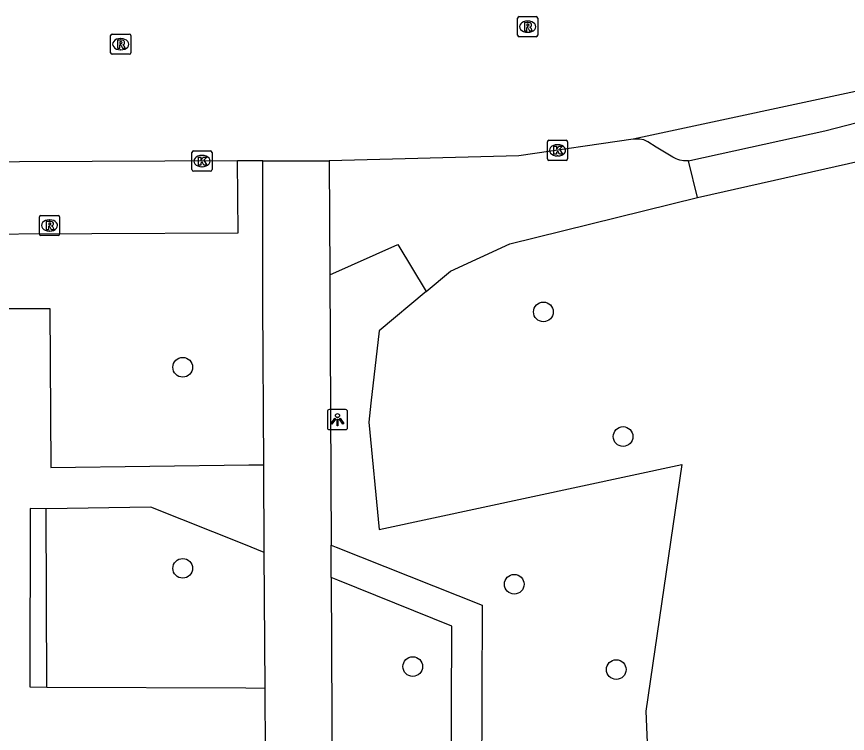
# Model space of a CAD drawing. Extents: x 161477 to 163040, y 383680 to 384868.
# Drawn here: x 162500.85 to 162542.12, y 384408.29 to 384443.9 of the extents above; entities that cross this region are included whole.
import ezdxf

# ---------------------------------------------------------------- set-up
doc = ezdxf.new("R2010")
doc.units = 0
for name, color, linetype in [('IMGEO_Boom', 7, 'Continuous'), ('IMGEO_Gemengd_bos', 7, 'Continuous'), ('IMGEO_Groenvoorziening', 7, 'Continuous'), ('IMGEO_Kolk', 7, 'Continuous'), ('IMGEO_Lichtpunt', 7, 'Continuous'), ('IMGEO_OVBaan_open', 7, 'Continuous'), ('IMGEO_Parkeervlak_open', 7, 'Continuous'), ('IMGEO_Rijbaan_lokaal_open', 7, 'Continuous'), ('IMGEO_Rioolput', 7, 'Continuous'), ('IMGEO_Voetpad_open', 7, 'Continuous')]:
    doc.layers.add(name, color=color, linetype=linetype)

msp = doc.modelspace()

# ---------------------------------------------------------------- linework, layer by layer
at = {"layer": 'IMGEO_Boom'}
for centre in [(162527.02, 384429.23), (162509.1, 384426.48), (162530.98, 384423.04), (162509.1, 384416.49), (162525.57, 384415.7), (162520.53, 384411.61), (162530.64, 384411.46)]:
    msp.add_circle(centre, 0.489, dxfattribs=at)
at = {"layer": 'IMGEO_Gemengd_bos'}
for points in [[(162521.203, 384430.25), (162522.402, 384431.25), (162525.35, 384432.615), (162534.67, 384434.917)], [(162521.203, 384430.25), (162518.854, 384428.289), (162518.447, 384424.697), (162518.342, 384423.757), (162518.856, 384418.421), (162533.902, 384421.654), (162532.111, 384409.394), (162532.71, 384395.277), (162532.951, 384389.619), (162535.191, 384387.789), (162547.007, 384377.93), (162554.938, 384372.869), (162565.984, 384359.961), (162576.038, 384348.257), (162620.999, 384348.649)]]:
    msp.add_lwpolyline(points, dxfattribs=at)
at = {"layer": 'IMGEO_Groenvoorziening'}
for points in [[(162516.403, 384431.07), (162519.783, 384432.579), (162521.203, 384430.25)], [(162502.35, 384410.595), (162502.313, 384419.451)]]:
    msp.add_lwpolyline(points, dxfattribs=at)
at = {"layer": 'IMGEO_Kolk'}
for p, q in [((162527.223, 384436.833), (162527.223, 384437.685)), ((162527.298, 384437.759), (162528.15, 384437.759)), ((162528.224, 384437.685), (162528.224, 384436.833)), ((162509.634, 384437.225), (162510.486, 384437.225)), ((162527.711, 384437.539), (162527.736, 384437.539)), ((162509.559, 384436.299), (162509.559, 384437.151)), ((162510.047, 384437.005), (162510.072, 384437.005)), ((162510.56, 384437.151), (162510.56, 384436.299)), ((162528.15, 384436.759), (162527.298, 384436.759)), ((162527.734, 384436.979), (162527.709, 384436.979)), ((162510.07, 384436.445), (162510.045, 384436.445)), ((162510.486, 384436.225), (162509.634, 384436.225))]:
    msp.add_line(p, q, dxfattribs=at)
for points in [[(162527.223, 384436.833), (162527.223, 384437.685)], [(162527.298, 384437.759), (162528.15, 384437.759)], [(162528.224, 384437.685), (162528.224, 384436.833)], [(162509.634, 384437.225), (162510.486, 384437.225)], [(162527.544, 384437.459), (162527.667, 384437.459), (162527.667, 384437.308), (162527.797, 384437.459), (162527.961, 384437.459), (162527.815, 384437.308), (162527.968, 384437.059), (162527.816, 384437.059), (162527.731, 384437.223), (162527.667, 384437.156), (162527.667, 384437.059), (162527.544, 384437.059), (162527.544, 384437.459)], [(162509.559, 384436.299), (162509.559, 384437.151)], [(162509.88, 384436.925), (162510.003, 384436.925), (162510.003, 384436.774), (162510.133, 384436.925), (162510.297, 384436.925), (162510.151, 384436.774), (162510.304, 384436.525), (162510.152, 384436.525), (162510.067, 384436.689), (162510.003, 384436.622), (162510.003, 384436.525), (162509.88, 384436.525), (162509.88, 384436.925)], [(162510.56, 384437.151), (162510.56, 384436.299)], [(162528.15, 384436.759), (162527.298, 384436.759)], [(162510.486, 384436.225), (162509.634, 384436.225)]]:
    msp.add_lwpolyline(points, dxfattribs=at)
for centre, start, end in [((162527.3, 384437.683), 91.552, 178.448), ((162527.3, 384437.683), 91.552, 178.448), ((162528.148, 384437.683), 1.552, 88.448), ((162528.148, 384437.683), 1.552, 88.448), ((162509.636, 384437.149), 91.552, 178.448), ((162509.636, 384437.149), 91.552, 178.448), ((162510.484, 384437.149), 1.552, 88.448), ((162510.484, 384437.149), 1.552, 88.448), ((162527.3, 384436.835), 181.552, 268.448), ((162527.3, 384436.835), 181.552, 268.448), ((162528.148, 384436.835), 271.552, 358.448), ((162528.148, 384436.835), 271.552, 358.448), ((162509.636, 384436.301), 181.552, 268.448), ((162509.636, 384436.301), 181.552, 268.448), ((162510.484, 384436.301), 271.552, 358.448), ((162510.484, 384436.301), 271.552, 358.448)]:
    msp.add_arc(centre, 0.0765, start, end, dxfattribs=at)
for centre, major_axis, ratio, start_param, end_param in [((162527.71, 384437.259), (-0.387, 0.002), 0.722429, 4.712389, 7.853982), ((162527.735, 384437.259), (-0.39, 0.002), 0.717154, 1.570796, 4.712389), ((162510.046, 384436.725), (-0.387, 0.002), 0.722429, 4.712389, 7.853982), ((162510.071, 384436.725), (-0.39, 0.002), 0.717154, 1.570796, 4.712389)]:
    msp.add_ellipse(centre, major_axis=major_axis, ratio=ratio, start_param=start_param, end_param=end_param, dxfattribs=at)
at = {"layer": 'IMGEO_Lichtpunt'}
for p, q in [((162517.193, 384424.379), (162516.385, 384424.379)), ((162517.193, 384424.379), (162516.385, 384424.379)), ((162516.291, 384424.284), (162516.291, 384423.477)), ((162516.291, 384424.284), (162516.291, 384423.477)), ((162517.287, 384423.477), (162517.287, 384424.284)), ((162517.287, 384423.477), (162517.287, 384424.284)), ((162516.385, 384423.383), (162517.193, 384423.383)), ((162516.385, 384423.383), (162517.193, 384423.383))]:
    msp.add_line(p, q, dxfattribs=at)
for points in [[(162516.665, 384423.948), (162516.704, 384423.92), (162516.516, 384423.658), (162516.478, 384423.685), (162516.665, 384423.948)], [(162516.877, 384423.92), (162516.915, 384423.947), (162517.102, 384423.685), (162517.063, 384423.657), (162516.877, 384423.92)], [(162516.767, 384423.9), (162516.814, 384423.9), (162516.814, 384423.578), (162516.767, 384423.578), (162516.767, 384423.9)]]:
    msp.add_lwpolyline(points, dxfattribs=at)
msp.add_circle((162516.79, 384424.082), 0.0994, dxfattribs=at)
for centre, start, end in [((162516.385, 384424.284), 90, 180), ((162516.385, 384424.284), 90, 180), ((162517.193, 384424.284), 0, 90), ((162517.193, 384424.284), 0, 90), ((162516.385, 384423.477), 180, 270), ((162516.385, 384423.477), 180, 270), ((162517.193, 384423.477), 270, 0), ((162517.193, 384423.477), 270, 360)]:
    msp.add_arc(centre, 0.0946, start, end, dxfattribs=at)
at = {"layer": 'IMGEO_OVBaan_open'}
for points in [[(162554.188, 384443.572), (162543.914, 384440.47), (162531.485, 384437.809)], [(162534.229, 384436.735), (162534.289, 384436.746), (162540.997, 384438.222), (162548.842, 384440.243), (162551.566, 384441.126), (162551.854, 384441.271), (162552.055, 384441.405), (162552.129, 384441.485)], [(162534.229, 384436.735), (162534.168, 384436.728), (162533.979, 384436.728), (162533.794, 384436.763), (162533.702, 384436.795), (162533.614, 384436.835), (162533.458, 384436.916), (162532.627, 384437.418), (162532.214, 384437.674), (162532.01, 384437.771), (162531.79, 384437.82), (162531.485, 384437.809)]]:
    msp.add_lwpolyline(points, dxfattribs=at)
at = {"layer": 'IMGEO_Parkeervlak_open'}
msp.add_lwpolyline([(162497.367, 384436.664), (162497.354, 384436.044), (162497.293, 384433.085), (162511.855, 384433.157), (162511.818, 384436.733)], dxfattribs=at)
at = {"layer": 'IMGEO_Rijbaan_lokaal_open'}
for points in [[(162531.485, 384437.809), (162525.792, 384436.976), (162516.379, 384436.743)], [(162513.085, 384436.739), (162516.379, 384436.743)], [(162511.818, 384436.733), (162497.367, 384436.664)], [(162513.085, 384436.739), (162511.818, 384436.733)]]:
    msp.add_lwpolyline(points, dxfattribs=at)
at = {"layer": 'IMGEO_Rioolput'}
for p, q in [((162525.739, 384442.974), (162525.739, 384443.826)), ((162525.814, 384443.9), (162526.666, 384443.9)), ((162526.74, 384443.826), (162526.74, 384442.974)), ((162526.227, 384443.68), (162526.252, 384443.68)), ((162505.519, 384442.104), (162505.519, 384442.956)), ((162505.594, 384443.03), (162506.446, 384443.03)), ((162506.52, 384442.956), (162506.52, 384442.104)), ((162526.25, 384443.12), (162526.225, 384443.12)), ((162506.007, 384442.81), (162506.032, 384442.81)), ((162526.666, 384442.9), (162525.814, 384442.9)), ((162506.03, 384442.25), (162506.005, 384442.25)), ((162506.446, 384442.03), (162505.594, 384442.03)), ((162501.982, 384433.098), (162501.982, 384433.95)), ((162502.057, 384434.024), (162502.909, 384434.024)), ((162502.983, 384433.95), (162502.983, 384433.098)), ((162502.47, 384433.804), (162502.495, 384433.804)), ((162502.493, 384433.244), (162502.468, 384433.244)), ((162502.909, 384433.024), (162502.057, 384433.024))]:
    msp.add_line(p, q, dxfattribs=at)
for points in [[(162525.739, 384442.974), (162525.739, 384443.826)], [(162525.814, 384443.9), (162526.666, 384443.9)], [(162526.74, 384443.826), (162526.74, 384442.974)], [(162526.328, 384443.598), (162526.076, 384443.6), (162526.076, 384443.2)], [(162526.076, 384443.2), (162526.2, 384443.2), (162526.2, 384443.362), (162526.211, 384443.362)], [(162526.254, 384443.519), (162526.2, 384443.519), (162526.2, 384443.438)], [(162526.2, 384443.438), (162526.252, 384443.438)], [(162505.519, 384442.104), (162505.519, 384442.956)], [(162505.594, 384443.03), (162506.446, 384443.03)], [(162506.52, 384442.956), (162506.52, 384442.104)], [(162526.258, 384443.333), (162526.329, 384443.2), (162526.469, 384443.2), (162526.404, 384443.326)], [(162506.108, 384442.728), (162505.856, 384442.73), (162505.856, 384442.33)], [(162506.034, 384442.649), (162505.98, 384442.649), (162505.98, 384442.568)], [(162505.98, 384442.568), (162506.032, 384442.568)], [(162526.666, 384442.9), (162525.814, 384442.9)], [(162505.856, 384442.33), (162505.98, 384442.33), (162505.98, 384442.492), (162505.991, 384442.492)], [(162506.038, 384442.463), (162506.109, 384442.33), (162506.249, 384442.33), (162506.184, 384442.456)], [(162506.446, 384442.03), (162505.594, 384442.03)], [(162501.982, 384433.098), (162501.982, 384433.95)], [(162502.057, 384434.024), (162502.909, 384434.024)], [(162502.983, 384433.95), (162502.983, 384433.098)], [(162502.571, 384433.722), (162502.319, 384433.724), (162502.319, 384433.324)], [(162502.319, 384433.324), (162502.443, 384433.324), (162502.443, 384433.486), (162502.454, 384433.486)], [(162502.497, 384433.643), (162502.443, 384433.643), (162502.443, 384433.562)], [(162502.443, 384433.562), (162502.495, 384433.562)], [(162502.501, 384433.457), (162502.572, 384433.324), (162502.712, 384433.324), (162502.647, 384433.45)], [(162502.909, 384433.024), (162502.057, 384433.024)]]:
    msp.add_lwpolyline(points, dxfattribs=at)
for centre, radius, start, end in [((162525.816, 384443.824), 0.0765, 91.552, 178.448), ((162525.816, 384443.824), 0.0765, 91.552, 178.448), ((162526.664, 384443.824), 0.0765, 1.552, 88.448), ((162526.664, 384443.824), 0.0765, 1.552, 88.448), ((162526.21, 384443.309), 0.0533, 26.0293, 88.6989), ((162526.236, 384443.627), 0.19, 274.7715, 282.9687), ((162526.26, 384443.423), 0.0964, 77.0061, 93.1865), ((162526.274, 384443.48), 0.0378, 276.6634, 79.6772), ((162526.327, 384443.488), 0.109, 350.3612, 89.416), ((162526.325, 384443.488), 0.112, 277.5842, 350.9817), ((162526.309, 384443.273), 0.108, 29.5134, 73.7905), ((162505.596, 384442.954), 0.0765, 91.552, 178.448), ((162505.596, 384442.954), 0.0765, 91.552, 178.448), ((162506.444, 384442.954), 0.0765, 1.552, 88.448), ((162506.444, 384442.954), 0.0765, 1.552, 88.448), ((162525.816, 384442.976), 0.0765, 181.552, 268.448), ((162525.816, 384442.976), 0.0765, 181.552, 268.448), ((162526.664, 384442.976), 0.0765, 271.552, 358.448), ((162526.664, 384442.976), 0.0765, 271.552, 358.448), ((162506.016, 384442.757), 0.19, 274.7715, 282.9687), ((162506.04, 384442.553), 0.0964, 77.0061, 93.1865), ((162506.054, 384442.61), 0.0378, 276.6634, 79.6772), ((162506.107, 384442.618), 0.109, 350.3612, 89.416), ((162506.105, 384442.618), 0.112, 277.5842, 350.9817), ((162505.99, 384442.439), 0.0533, 26.0293, 88.6989), ((162506.089, 384442.403), 0.108, 29.5134, 73.7905), ((162505.596, 384442.106), 0.0765, 181.552, 268.448), ((162505.596, 384442.106), 0.0765, 181.552, 268.448), ((162506.444, 384442.106), 0.0765, 271.552, 358.448), ((162506.444, 384442.106), 0.0765, 271.552, 358.448), ((162502.059, 384433.948), 0.0765, 91.552, 178.448), ((162502.059, 384433.948), 0.0765, 91.552, 178.448), ((162502.907, 384433.948), 0.0765, 1.552, 88.448), ((162502.907, 384433.948), 0.0765, 1.552, 88.448), ((162502.453, 384433.433), 0.0533, 26.0293, 88.6989), ((162502.479, 384433.751), 0.19, 274.7715, 282.9687), ((162502.503, 384433.547), 0.0964, 77.0061, 93.1865), ((162502.517, 384433.604), 0.0378, 276.6634, 79.6772), ((162502.57, 384433.612), 0.109, 350.3612, 89.416), ((162502.568, 384433.612), 0.112, 277.5842, 350.9817), ((162502.552, 384433.397), 0.108, 29.5134, 73.7905), ((162502.059, 384433.1), 0.0765, 181.552, 268.448), ((162502.059, 384433.1), 0.0765, 181.552, 268.448), ((162502.907, 384433.1), 0.0765, 271.552, 358.448), ((162502.907, 384433.1), 0.0765, 271.552, 358.448)]:
    msp.add_arc(centre, radius, start, end, dxfattribs=at)
for centre, major_axis, ratio, start_param, end_param in [((162526.226, 384443.4), (-0.387, 0.002), 0.722429, 4.712389, 7.853982), ((162526.251, 384443.4), (-0.39, 0.002), 0.717154, 1.570796, 4.712389), ((162506.006, 384442.53), (-0.387, 0.002), 0.722429, 4.712389, 7.853982), ((162506.031, 384442.53), (-0.39, 0.002), 0.717154, 1.570796, 4.712389), ((162502.469, 384433.524), (-0.387, 0.002), 0.722429, 4.712389, 7.853982), ((162502.494, 384433.524), (-0.39, 0.002), 0.717154, 1.570796, 4.712389)]:
    msp.add_ellipse(centre, major_axis=major_axis, ratio=ratio, start_param=start_param, end_param=end_param, dxfattribs=at)
at = {"layer": 'IMGEO_Voetpad_open'}
for points in [[(162534.67, 384434.917), (162542.838, 384436.755), (162548.539, 384438.335), (162549.157, 384436.108), (162553.308, 384437.258), (162552.354, 384440.678)], [(162516.379, 384436.743), (162516.403, 384431.07)], [(162494.899, 384436.652), (162494.9, 384436.347), (162494.928, 384429.395), (162502.499, 384429.401), (162502.552, 384421.496), (162512.388, 384421.627), (162513.13, 384421.637)], [(162513.13, 384421.637), (162513.085, 384429.652), (162513.085, 384436.739)], [(162534.67, 384434.917), (162534.229, 384436.735)], [(162516.403, 384431.07), (162516.468, 384417.646)], [(162513.155, 384417.277), (162513.13, 384421.637)], [(162502.313, 384419.451), (162501.519, 384419.456), (162501.511, 384410.604), (162502.35, 384410.595)], [(162513.155, 384417.277), (162512.129, 384417.688), (162507.513, 384419.536), (162502.313, 384419.451)], [(162516.468, 384417.646), (162516.723, 384417.544), (162523.973, 384414.656), (162523.933, 384401.254), (162523.882, 384387.379), (162523.858, 384375.237), (162523.834, 384361.868), (162523.804, 384348.514), (162523.8, 384347.038)], [(162516.476, 384416.043), (162516.468, 384417.646)], [(162513.193, 384410.542), (162513.155, 384417.277)], [(162516.476, 384416.043), (162516.611, 384388.061), (162516.841, 384355.476)], [(162522.269, 384347.593), (162522.271, 384348.408), (162522.314, 384361.997), (162522.333, 384375.107), (162522.374, 384387.502), (162522.42, 384401.125), (162522.467, 384413.612), (162516.809, 384415.907), (162516.476, 384416.043)], [(162502.35, 384410.595), (162512.232, 384410.546), (162513.193, 384410.542)], [(162513.211, 384407.29), (162513.193, 384410.542)]]:
    msp.add_lwpolyline(points, dxfattribs=at)

doc.saveas('drawing.dxf')
